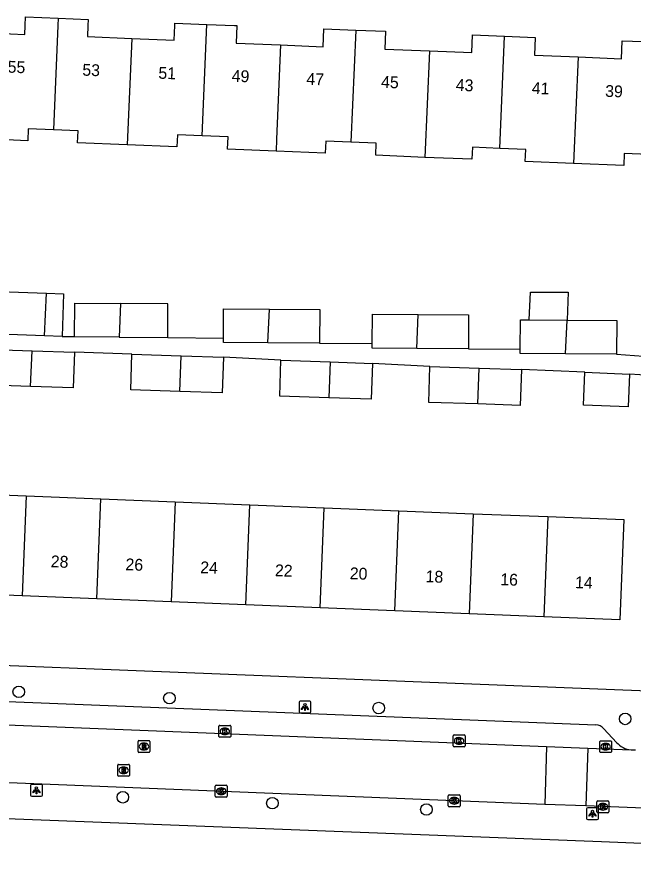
# Model space of a CAD drawing. Extents: x 160732 to 162105, y 387428 to 388479.
# Drawn here: x 161302.4 to 161354.5, y 387679.8 to 387750.7 of the extents above; entities that cross this region are included whole.
import ezdxf

# ---------------------------------------------------------------- set-up
doc = ezdxf.new("R2010")
doc.units = 0
for name, color, linetype in [('IMGEO_Boom', 7, 'Continuous'), ('IMGEO_Kolk', 7, 'Continuous'), ('IMGEO_Lichtpunt', 7, 'Continuous'), ('IMGEO_Pand', 7, 'Continuous'), ('IMGEO_Pand_nummerreeks', 7, 'Continuous'), ('IMGEO_Rijbaan_lokaal_open', 7, 'Continuous'), ('IMGEO_Rioolput', 7, 'Continuous'), ('IMGEO_Voetpad_open', 7, 'Continuous')]:
    doc.layers.add(name, color=color, linetype=linetype)

msp = doc.modelspace()

# ---------------------------------------------------------------- linework, layer by layer
at = {"layer": 'IMGEO_Boom'}
for centre in [(161302.578, 387693.682), (161315.307, 387693.147), (161332.988, 387692.309), (161353.808, 387691.392), (161311.372, 387684.77), (161324.005, 387684.269), (161337.016, 387683.733)]:
    msp.add_circle(centre, 0.489, dxfattribs=at)
at = {"layer": 'IMGEO_Kolk'}
for p, q in [((161319.488, 387689.917), (161319.488, 387690.769)), ((161319.563, 387690.843), (161320.415, 387690.843)), ((161319.976, 387690.623), (161320.001, 387690.623)), ((161320.489, 387690.769), (161320.489, 387689.917)), ((161320.415, 387689.843), (161319.563, 387689.843)), ((161319.999, 387690.063), (161319.974, 387690.063)), ((161339.277, 387689.109), (161339.277, 387689.961)), ((161339.352, 387690.035), (161340.204, 387690.035)), ((161339.765, 387689.815), (161339.79, 387689.815)), ((161340.278, 387689.961), (161340.278, 387689.109)), ((161340.204, 387689.035), (161339.352, 387689.035)), ((161339.788, 387689.255), (161339.763, 387689.255)), ((161351.658, 387688.619), (161351.658, 387689.471)), ((161351.733, 387689.545), (161352.585, 387689.545)), ((161352.146, 387689.325), (161352.171, 387689.325)), ((161352.659, 387689.471), (161352.659, 387688.619)), ((161352.585, 387688.545), (161351.733, 387688.545)), ((161352.169, 387688.765), (161352.144, 387688.765)), ((161319.182, 387684.851), (161319.182, 387685.703)), ((161319.257, 387685.777), (161320.109, 387685.777)), ((161319.67, 387685.557), (161319.695, 387685.557)), ((161320.183, 387685.703), (161320.183, 387684.851)), ((161320.109, 387684.777), (161319.257, 387684.777)), ((161319.693, 387684.997), (161319.668, 387684.997)), ((161338.866, 387684.045), (161338.866, 387684.897)), ((161338.941, 387684.971), (161339.793, 387684.971)), ((161339.354, 387684.751), (161339.379, 387684.751)), ((161339.867, 387684.897), (161339.867, 387684.045)), ((161339.377, 387684.191), (161339.352, 387684.191)), ((161351.426, 387683.54), (161351.426, 387684.392)), ((161351.501, 387684.466), (161352.353, 387684.466)), ((161351.914, 387684.246), (161351.939, 387684.246)), ((161352.427, 387684.392), (161352.427, 387683.54)), ((161339.793, 387683.971), (161338.941, 387683.971)), ((161352.353, 387683.466), (161351.501, 387683.466)), ((161351.937, 387683.686), (161351.912, 387683.686))]:
    msp.add_line(p, q, dxfattribs=at)
for points in [[(161319.488, 387689.917), (161319.488, 387690.769)], [(161319.563, 387690.843), (161320.415, 387690.843)], [(161319.809, 387690.543), (161319.932, 387690.543), (161319.932, 387690.392), (161320.062, 387690.543), (161320.226, 387690.543), (161320.08, 387690.392), (161320.233, 387690.143), (161320.081, 387690.143), (161319.996, 387690.307), (161319.932, 387690.24), (161319.932, 387690.143), (161319.809, 387690.143), (161319.809, 387690.543)], [(161320.489, 387690.769), (161320.489, 387689.917)], [(161320.415, 387689.843), (161319.563, 387689.843)], [(161339.277, 387689.109), (161339.277, 387689.961)], [(161339.352, 387690.035), (161340.204, 387690.035)], [(161339.598, 387689.735), (161339.721, 387689.735), (161339.721, 387689.584), (161339.851, 387689.735), (161340.015, 387689.735), (161339.869, 387689.584), (161340.022, 387689.335), (161339.87, 387689.335), (161339.785, 387689.499), (161339.721, 387689.432), (161339.721, 387689.335), (161339.598, 387689.335), (161339.598, 387689.735)], [(161340.278, 387689.961), (161340.278, 387689.109)], [(161340.204, 387689.035), (161339.352, 387689.035)], [(161351.658, 387688.619), (161351.658, 387689.471)], [(161351.733, 387689.545), (161352.585, 387689.545)], [(161351.979, 387689.245), (161352.102, 387689.245), (161352.102, 387689.094), (161352.232, 387689.245), (161352.396, 387689.245), (161352.25, 387689.094), (161352.403, 387688.845), (161352.251, 387688.845), (161352.166, 387689.009), (161352.102, 387688.942), (161352.102, 387688.845), (161351.979, 387688.845), (161351.979, 387689.245)], [(161352.659, 387689.471), (161352.659, 387688.619)], [(161352.585, 387688.545), (161351.733, 387688.545)], [(161319.182, 387684.851), (161319.182, 387685.703)], [(161319.257, 387685.777), (161320.109, 387685.777)], [(161319.503, 387685.477), (161319.626, 387685.477), (161319.626, 387685.326), (161319.756, 387685.477), (161319.92, 387685.477), (161319.774, 387685.326), (161319.927, 387685.077), (161319.775, 387685.077), (161319.69, 387685.241), (161319.626, 387685.174), (161319.626, 387685.077), (161319.503, 387685.077), (161319.503, 387685.477)], [(161320.183, 387685.703), (161320.183, 387684.851)], [(161320.109, 387684.777), (161319.257, 387684.777)], [(161338.866, 387684.045), (161338.866, 387684.897)], [(161338.941, 387684.971), (161339.793, 387684.971)], [(161339.867, 387684.897), (161339.867, 387684.045)], [(161339.187, 387684.671), (161339.31, 387684.671), (161339.31, 387684.52), (161339.44, 387684.671), (161339.604, 387684.671), (161339.458, 387684.52), (161339.611, 387684.271), (161339.459, 387684.271), (161339.374, 387684.435), (161339.31, 387684.368), (161339.31, 387684.271), (161339.187, 387684.271), (161339.187, 387684.671)], [(161351.426, 387683.54), (161351.426, 387684.392)], [(161351.501, 387684.466), (161352.353, 387684.466)], [(161351.747, 387684.166), (161351.87, 387684.166), (161351.87, 387684.015), (161352, 387684.166), (161352.164, 387684.166), (161352.018, 387684.015), (161352.171, 387683.766), (161352.019, 387683.766), (161351.934, 387683.93), (161351.87, 387683.863), (161351.87, 387683.766), (161351.747, 387683.766), (161351.747, 387684.166)], [(161352.427, 387684.392), (161352.427, 387683.54)], [(161339.793, 387683.971), (161338.941, 387683.971)], [(161352.353, 387683.466), (161351.501, 387683.466)]]:
    msp.add_lwpolyline(points, dxfattribs=at)
for centre, start, end in [((161319.565, 387690.767), 91.55205, 178.44795), ((161319.565, 387690.767), 91.55205, 178.44795), ((161320.413, 387690.767), 1.55205, 88.44795), ((161320.413, 387690.767), 1.55205, 88.44795), ((161319.565, 387689.919), 181.55205, 268.44795), ((161319.565, 387689.919), 181.55205, 268.44795), ((161320.413, 387689.919), 271.55205, 358.44795), ((161320.413, 387689.919), 271.55205, 358.44795), ((161339.354, 387689.959), 91.55205, 178.44795), ((161339.354, 387689.959), 91.55205, 178.44795), ((161340.202, 387689.959), 1.55205, 88.44795), ((161340.202, 387689.959), 1.55205, 88.44795), ((161339.354, 387689.111), 181.55205, 268.44795), ((161339.354, 387689.111), 181.55205, 268.44795), ((161340.202, 387689.111), 271.55205, 358.44795), ((161340.202, 387689.111), 271.55205, 358.44795), ((161351.735, 387689.469), 91.55205, 178.44795), ((161351.735, 387689.469), 91.55205, 178.44795), ((161352.583, 387689.469), 1.55205, 88.44795), ((161352.583, 387689.469), 1.55205, 88.44795), ((161351.735, 387688.621), 181.55205, 268.44795), ((161351.735, 387688.621), 181.55205, 268.44795), ((161352.583, 387688.621), 271.55205, 358.44795), ((161352.583, 387688.621), 271.55205, 358.44795), ((161319.259, 387685.701), 91.55205, 178.44795), ((161319.259, 387685.701), 91.55205, 178.44795), ((161320.107, 387685.701), 1.55205, 88.44795), ((161320.107, 387685.701), 1.55205, 88.44795), ((161319.259, 387684.853), 181.55205, 268.44795), ((161319.259, 387684.853), 181.55205, 268.44795), ((161320.107, 387684.853), 271.55205, 358.44795), ((161320.107, 387684.853), 271.55205, 358.44795), ((161338.943, 387684.895), 91.55205, 178.44795), ((161338.943, 387684.895), 91.55205, 178.44795), ((161339.791, 387684.895), 1.55205, 88.44795), ((161339.791, 387684.895), 1.55205, 88.44795), ((161338.943, 387684.047), 181.55205, 268.44795), ((161338.943, 387684.047), 181.55205, 268.44795), ((161339.791, 387684.047), 271.55205, 358.44795), ((161339.791, 387684.047), 271.55205, 358.44795), ((161351.503, 387684.39), 91.55205, 178.44795), ((161351.503, 387684.39), 91.55205, 178.44795), ((161352.351, 387684.39), 1.55205, 88.44795), ((161352.351, 387684.39), 1.55205, 88.44795), ((161351.503, 387683.542), 181.55205, 268.44795), ((161351.503, 387683.542), 181.55205, 268.44795), ((161352.351, 387683.542), 271.55205, 358.44795), ((161352.351, 387683.542), 271.55205, 358.44795)]:
    msp.add_arc(centre, 0.0765, start, end, dxfattribs=at)
for centre, major_axis, ratio, start_param, end_param in [((161319.975, 387690.343), (-0.387, 0.002), 0.722429, 4.712389, 7.853982), ((161320, 387690.343), (-0.39, 0.002), 0.717154, 1.570796, 4.712389), ((161339.764, 387689.535), (-0.387, 0.002), 0.722429, 4.712389, 7.853982), ((161339.789, 387689.535), (-0.39, 0.002), 0.717154, 1.570796, 4.712389), ((161352.145, 387689.045), (-0.387, 0.002), 0.722429, 4.712389, 7.853982), ((161352.17, 387689.045), (-0.39, 0.002), 0.717154, 1.570796, 4.712389), ((161319.669, 387685.277), (-0.387, 0.002), 0.722429, 4.712389, 7.853982), ((161319.694, 387685.277), (-0.39, 0.002), 0.717154, 1.570796, 4.712389), ((161339.353, 387684.471), (-0.387, 0.002), 0.722429, 4.712389, 7.853982), ((161339.378, 387684.471), (-0.39, 0.002), 0.717154, 1.570796, 4.712389), ((161351.913, 387683.966), (-0.387, 0.002), 0.722429, 4.712389, 7.853982), ((161351.938, 387683.966), (-0.39, 0.002), 0.717154, 1.570796, 4.712389)]:
    msp.add_ellipse(centre, major_axis=major_axis, ratio=ratio, start_param=start_param, end_param=end_param, dxfattribs=at)
at = {"layer": 'IMGEO_Lichtpunt'}
for p, q in [((161326.256, 387692.799), (161326.256, 387691.992)), ((161326.256, 387692.799), (161326.256, 387691.992)), ((161327.158, 387692.894), (161326.35, 387692.894)), ((161327.158, 387692.894), (161326.35, 387692.894)), ((161327.252, 387691.992), (161327.252, 387692.799)), ((161327.252, 387691.992), (161327.252, 387692.799)), ((161326.35, 387691.898), (161327.158, 387691.898)), ((161326.35, 387691.898), (161327.158, 387691.898)), ((161303.574, 387685.765), (161303.574, 387684.958)), ((161303.574, 387685.765), (161303.574, 387684.958)), ((161304.476, 387685.86), (161303.668, 387685.86)), ((161304.476, 387685.86), (161303.668, 387685.86)), ((161304.57, 387684.958), (161304.57, 387685.765)), ((161304.57, 387684.958), (161304.57, 387685.765)), ((161303.668, 387684.864), (161304.476, 387684.864)), ((161303.668, 387684.864), (161304.476, 387684.864)), ((161350.548, 387683.785), (161350.548, 387682.978)), ((161350.548, 387683.785), (161350.548, 387682.978)), ((161351.45, 387683.88), (161350.642, 387683.88)), ((161351.45, 387683.88), (161350.642, 387683.88)), ((161351.544, 387682.978), (161351.544, 387683.785)), ((161351.544, 387682.978), (161351.544, 387683.785)), ((161350.642, 387682.884), (161351.45, 387682.884)), ((161350.642, 387682.884), (161351.45, 387682.884))]:
    msp.add_line(p, q, dxfattribs=at)
for points in [[(161326.63, 387692.463), (161326.669, 387692.435), (161326.481, 387692.173), (161326.443, 387692.2), (161326.63, 387692.463)], [(161326.732, 387692.415), (161326.779, 387692.415), (161326.779, 387692.093), (161326.732, 387692.093), (161326.732, 387692.415)], [(161326.842, 387692.435), (161326.88, 387692.462), (161327.067, 387692.2), (161327.028, 387692.172), (161326.842, 387692.435)], [(161303.948, 387685.429), (161303.987, 387685.401), (161303.799, 387685.139), (161303.761, 387685.166), (161303.948, 387685.429)], [(161304.16, 387685.401), (161304.198, 387685.428), (161304.385, 387685.166), (161304.346, 387685.138), (161304.16, 387685.401)], [(161304.05, 387685.381), (161304.097, 387685.381), (161304.097, 387685.059), (161304.05, 387685.059), (161304.05, 387685.381)], [(161350.922, 387683.449), (161350.961, 387683.421), (161350.773, 387683.159), (161350.735, 387683.186), (161350.922, 387683.449)], [(161351.024, 387683.401), (161351.071, 387683.401), (161351.071, 387683.079), (161351.024, 387683.079), (161351.024, 387683.401)], [(161351.134, 387683.421), (161351.172, 387683.448), (161351.359, 387683.186), (161351.32, 387683.158), (161351.134, 387683.421)]]:
    msp.add_lwpolyline(points, dxfattribs=at)
for centre in [(161326.755, 387692.597), (161304.073, 387685.563), (161351.047, 387683.583)]:
    msp.add_circle(centre, 0.0994, dxfattribs=at)
for centre, start, end in [((161326.35, 387692.799), 90, 180), ((161326.35, 387692.799), 90, 180), ((161327.158, 387692.799), 0, 90), ((161327.158, 387692.799), 0, 90), ((161326.35, 387691.992), 180, 270), ((161326.35, 387691.992), 180, 270), ((161327.158, 387691.992), 270, 0), ((161327.158, 387691.992), 270, 360), ((161303.668, 387685.765), 90, 180), ((161303.668, 387685.765), 90, 180), ((161304.476, 387685.765), 0, 90), ((161304.476, 387685.765), 0, 90), ((161303.668, 387684.958), 180, 270), ((161303.668, 387684.958), 180, 270), ((161304.476, 387684.958), 270, 0), ((161304.476, 387684.958), 270, 360), ((161350.642, 387683.785), 90, 180), ((161350.642, 387683.785), 90, 180), ((161351.45, 387683.785), 0, 90), ((161351.45, 387683.785), 0, 90), ((161350.642, 387682.978), 180, 270), ((161350.642, 387682.978), 180, 270), ((161351.45, 387682.978), 270, 0), ((161351.45, 387682.978), 270, 360)]:
    msp.add_arc(centre, 0.0946, start, end, dxfattribs=at)
at = {"layer": 'IMGEO_Pand'}
for points in [[(161299.428, 387749.397), (161303.095, 387749.244), (161303.126, 387750), (161303.157, 387750.737), (161305.899, 387750.622)], [(161305.899, 387750.622), (161305.873, 387750), (161305.5, 387741.173)], [(161305.899, 387750.622), (161308.434, 387750.516), (161308.413, 387750), (161308.374, 387749.06), (161312.123, 387748.903)], [(161312.123, 387748.903), (161315.712, 387748.753), (161315.764, 387750), (161315.773, 387750.211), (161318.47, 387750.098)], [(161318.071, 387740.67), (161318.47, 387750.098)], [(161318.47, 387750.098), (161320.814, 387750), (161321.005, 387749.992), (161320.943, 387748.514), (161324.692, 387748.357)], [(161324.692, 387748.357), (161328.295, 387748.207), (161328.358, 387749.729), (161331.042, 387749.617)], [(161331.042, 387749.617), (161330.642, 387740.144)], [(161331.042, 387749.617), (161333.571, 387749.512), (161333.508, 387748.014), (161337.264, 387747.857)], [(161312.123, 387748.903), (161311.743, 387739.908)], [(161337.264, 387747.857), (161340.856, 387747.707), (161340.918, 387749.209), (161343.612, 387749.097)], [(161343.212, 387739.617), (161343.612, 387749.097)], [(161343.612, 387749.097), (161346.196, 387748.989), (161346.134, 387747.504), (161349.835, 387747.35)], [(161349.835, 387747.35), (161353.491, 387747.197), (161353.554, 387748.718), (161356.184, 387748.608)], [(161324.692, 387748.357), (161324.357, 387740.407), (161324.314, 387739.382)], [(161337.264, 387747.857), (161336.883, 387738.857)], [(161349.835, 387747.35), (161349.454, 387738.332)], [(161305.5, 387741.173), (161303.374, 387741.258), (161303.332, 387740.259), (161299.054, 387740.438)], [(161311.743, 387739.908), (161307.551, 387740.083), (161307.593, 387741.09), (161305.5, 387741.173)], [(161318.071, 387740.67), (161315.981, 387740.758), (161315.939, 387739.732), (161311.743, 387739.908)], [(161324.314, 387739.382), (161320.223, 387739.553), (161320.266, 387740.578), (161318.071, 387740.67)], [(161330.642, 387740.144), (161328.516, 387740.233), (161328.473, 387739.209), (161324.314, 387739.382)], [(161336.883, 387738.857), (161332.736, 387739.031), (161332.779, 387740.054), (161330.642, 387740.144)], [(161343.212, 387739.617), (161340.907, 387739.714), (161340.864, 387738.69), (161336.883, 387738.857)], [(161349.454, 387738.332), (161345.359, 387738.503), (161345.402, 387739.526), (161343.212, 387739.617)], [(161355.782, 387739.091), (161353.73, 387739.177), (161353.687, 387738.155), (161349.454, 387738.332)], [(161304.766, 387723.775), (161297.875, 387724.013), (161297.999, 387727.623), (161298.611, 387727.602)], [(161298.611, 387727.602), (161304.918, 387727.384)], [(161304.766, 387723.775), (161304.918, 387727.384)], [(161304.918, 387727.384), (161306.361, 387727.334), (161306.237, 387723.725)], [(161345.705, 387725.124), (161345.805, 387727.473), (161348.995, 387727.451), (161348.895, 387725.101)], [(161307.292, 387723.717), (161307.313, 387726.528), (161311.177, 387726.501)], [(161311.177, 387726.501), (161311.056, 387723.646)], [(161315.159, 387723.617), (161315.181, 387726.473), (161311.177, 387726.501)], [(161319.866, 387723.582), (161319.884, 387726.056), (161323.752, 387726.028)], [(161323.631, 387723.173), (161323.752, 387726.028)], [(161323.752, 387726.028), (161328.015, 387725.998), (161327.994, 387723.143)], [(161332.435, 387723.11), (161332.453, 387725.59), (161336.32, 387725.563)], [(161336.199, 387722.708), (161336.32, 387725.563)], [(161336.32, 387725.563), (161340.584, 387725.533), (161340.563, 387722.677)], [(161344.947, 387722.646), (161344.964, 387725.129), (161345.705, 387725.124)], [(161345.705, 387725.124), (161348.895, 387725.101)], [(161348.774, 387722.246), (161348.895, 387725.101)], [(161348.895, 387725.101), (161353.095, 387725.071), (161353.075, 387722.215)], [(161306.237, 387723.725), (161304.766, 387723.775)], [(161311.056, 387723.646), (161307.292, 387723.673), (161307.292, 387723.717)], [(161311.056, 387723.646), (161315.159, 387723.617)], [(161323.631, 387723.173), (161319.863, 387723.2), (161319.866, 387723.582)], [(161327.994, 387723.143), (161323.631, 387723.173)], [(161336.199, 387722.708), (161332.432, 387722.735), (161332.435, 387723.11)], [(161303.582, 387719.489), (161299.444, 387719.628), (161299.545, 387722.651)], [(161299.545, 387722.651), (161303.702, 387722.511)], [(161303.582, 387719.489), (161303.702, 387722.511)], [(161307.273, 387722.391), (161307.171, 387719.368), (161303.582, 387719.489)], [(161303.702, 387722.511), (161307.273, 387722.391)], [(161340.563, 387722.677), (161336.199, 387722.708)], [(161348.774, 387722.246), (161344.944, 387722.273), (161344.947, 387722.646)], [(161316.173, 387719.061), (161312.033, 387719.2), (161312.134, 387722.223)], [(161312.134, 387722.223), (161316.294, 387722.083)], [(161316.173, 387719.061), (161316.294, 387722.083)], [(161319.862, 387721.963), (161319.76, 387718.94), (161316.173, 387719.061)], [(161316.294, 387722.083), (161319.862, 387721.963)], [(161328.762, 387718.54), (161324.622, 387718.679), (161324.723, 387721.703)], [(161324.723, 387721.703), (161328.883, 387721.563)], [(161353.075, 387722.215), (161348.774, 387722.246)], [(161328.883, 387721.563), (161328.762, 387718.54)], [(161332.451, 387721.443), (161332.349, 387718.42), (161328.762, 387718.54)], [(161328.883, 387721.563), (161332.451, 387721.443)], [(161341.35, 387718.009), (161337.211, 387718.148), (161337.312, 387721.171)], [(161337.312, 387721.171), (161341.47, 387721.032)], [(161341.35, 387718.009), (161341.47, 387721.032)], [(161345.04, 387720.912), (161344.938, 387717.889), (161341.35, 387718.009)], [(161341.47, 387721.032), (161345.04, 387720.912)], [(161354.176, 387720.544), (161354.059, 387717.756), (161350.282, 387717.915), (161350.399, 387720.703)], [(161350.399, 387720.703), (161354.176, 387720.544)], [(161296.917, 387710.496), (161303.212, 387710.245)], [(161303.212, 387710.245), (161302.874, 387701.79)], [(161303.212, 387710.245), (161309.506, 387709.994)], [(161309.168, 387701.539), (161309.506, 387709.994)], [(161309.506, 387709.994), (161315.801, 387709.743)], [(161315.801, 387709.743), (161315.463, 387701.288)], [(161315.801, 387709.743), (161322.096, 387709.492)], [(161321.758, 387701.036), (161322.096, 387709.492)], [(161322.096, 387709.492), (161328.39, 387709.241)], [(161328.052, 387700.785), (161328.39, 387709.241)], [(161328.39, 387709.241), (161334.685, 387708.99)], [(161334.347, 387700.534), (161334.685, 387708.99)], [(161334.685, 387708.99), (161340.979, 387708.739)], [(161340.979, 387708.739), (161340.641, 387700.283)], [(161340.979, 387708.739), (161347.274, 387708.488)], [(161347.274, 387708.488), (161346.936, 387700.032)], [(161347.274, 387708.488), (161353.688, 387708.232), (161353.35, 387699.776), (161346.936, 387700.032)], [(161302.874, 387701.79), (161296.579, 387702.041)], [(161309.168, 387701.539), (161302.874, 387701.79)], [(161315.463, 387701.288), (161309.168, 387701.539)], [(161321.758, 387701.036), (161315.463, 387701.288)], [(161328.052, 387700.785), (161321.758, 387701.036)], [(161334.347, 387700.534), (161328.052, 387700.785)], [(161340.641, 387700.283), (161334.347, 387700.534)], [(161346.936, 387700.032), (161340.641, 387700.283)]]:
    msp.add_lwpolyline(points, dxfattribs=at)
at = {"layer": 'IMGEO_Rijbaan_lokaal_open'}
for points in [[(161275.618, 387691.924), (161347.168, 387689.072)], [(161347.168, 387689.072), (161347.031, 387684.145)], [(161347.168, 387689.072), (161350.65, 387688.927)], [(161350.65, 387688.927), (161350.489, 387684.034)], [(161350.65, 387688.927), (161354.304, 387688.782)], [(161354.304, 387688.782), (161354.474, 387688.775), (161354.667, 387688.785)], [(161347.031, 387684.145), (161305.921, 387685.824), (161286.329, 387686.613), (161275.404, 387687.021)], [(161350.489, 387684.034), (161347.031, 387684.145)], [(161410.519, 387681.624), (161350.489, 387684.034)]]:
    msp.add_lwpolyline(points, dxfattribs=at)
at = {"layer": 'IMGEO_Rioolput'}
for p, q in [((161312.655, 387688.632), (161312.655, 387689.484)), ((161312.73, 387689.558), (161313.582, 387689.558)), ((161313.143, 387689.338), (161313.168, 387689.338)), ((161313.656, 387689.484), (161313.656, 387688.632)), ((161313.582, 387688.558), (161312.73, 387688.558)), ((161313.166, 387688.778), (161313.141, 387688.778)), ((161311.009, 387687.546), (161311.861, 387687.546)), ((161310.934, 387686.62), (161310.934, 387687.472)), ((161311.422, 387687.326), (161311.447, 387687.326)), ((161311.935, 387687.472), (161311.935, 387686.62)), ((161311.861, 387686.546), (161311.009, 387686.546)), ((161311.445, 387686.766), (161311.42, 387686.766))]:
    msp.add_line(p, q, dxfattribs=at)
for points in [[(161312.655, 387688.632), (161312.655, 387689.484)], [(161312.73, 387689.558), (161313.582, 387689.558)], [(161313.244, 387689.256), (161312.992, 387689.258), (161312.992, 387688.858)], [(161312.992, 387688.858), (161313.116, 387688.858), (161313.116, 387689.02), (161313.127, 387689.02)], [(161313.17, 387689.177), (161313.116, 387689.177), (161313.116, 387689.096)], [(161313.116, 387689.096), (161313.168, 387689.096)], [(161313.174, 387688.991), (161313.245, 387688.858), (161313.385, 387688.858), (161313.32, 387688.984)], [(161313.656, 387689.484), (161313.656, 387688.632)], [(161313.582, 387688.558), (161312.73, 387688.558)], [(161311.009, 387687.546), (161311.861, 387687.546)], [(161310.934, 387686.62), (161310.934, 387687.472)], [(161311.523, 387687.244), (161311.271, 387687.246), (161311.271, 387686.846)], [(161311.271, 387686.846), (161311.395, 387686.846), (161311.395, 387687.008), (161311.406, 387687.008)], [(161311.449, 387687.165), (161311.395, 387687.165), (161311.395, 387687.084)], [(161311.395, 387687.084), (161311.447, 387687.084)], [(161311.453, 387686.979), (161311.524, 387686.846), (161311.664, 387686.846), (161311.599, 387686.972)], [(161311.935, 387687.472), (161311.935, 387686.62)], [(161311.861, 387686.546), (161311.009, 387686.546)]]:
    msp.add_lwpolyline(points, dxfattribs=at)
for centre, radius, start, end in [((161312.732, 387689.482), 0.0765, 91.55205, 178.44795), ((161312.732, 387689.482), 0.0765, 91.55205, 178.44795), ((161313.126, 387688.967), 0.0533, 26.02933, 88.69889), ((161313.152, 387689.285), 0.19, 274.7715, 282.96867), ((161313.176, 387689.081), 0.0964, 77.00612, 93.18647), ((161313.19, 387689.138), 0.0378, 276.66336, 79.67722), ((161313.243, 387689.146), 0.109, 350.36119, 89.41601), ((161313.241, 387689.146), 0.112, 277.58423, 350.98172), ((161313.225, 387688.931), 0.108, 29.51342, 73.79051), ((161313.58, 387689.482), 0.0765, 1.55205, 88.44795), ((161313.58, 387689.482), 0.0765, 1.55205, 88.44795), ((161312.732, 387688.634), 0.0765, 181.55205, 268.44795), ((161312.732, 387688.634), 0.0765, 181.55205, 268.44795), ((161313.58, 387688.634), 0.0765, 271.55205, 358.44795), ((161313.58, 387688.634), 0.0765, 271.55205, 358.44795), ((161311.011, 387687.47), 0.0765, 91.55205, 178.44795), ((161311.011, 387687.47), 0.0765, 91.55205, 178.44795), ((161311.859, 387687.47), 0.0765, 1.55205, 88.44795), ((161311.859, 387687.47), 0.0765, 1.55205, 88.44795), ((161311.405, 387686.955), 0.0533, 26.02933, 88.69889), ((161311.431, 387687.273), 0.19, 274.7715, 282.96867), ((161311.455, 387687.069), 0.0964, 77.00612, 93.18647), ((161311.469, 387687.126), 0.0378, 276.66336, 79.67722), ((161311.522, 387687.134), 0.109, 350.36119, 89.41601), ((161311.52, 387687.134), 0.112, 277.58423, 350.98172), ((161311.504, 387686.919), 0.108, 29.51342, 73.79051), ((161311.011, 387686.622), 0.0765, 181.55205, 268.44795), ((161311.011, 387686.622), 0.0765, 181.55205, 268.44795), ((161311.859, 387686.622), 0.0765, 271.55205, 358.44795), ((161311.859, 387686.622), 0.0765, 271.55205, 358.44795)]:
    msp.add_arc(centre, radius, start, end, dxfattribs=at)
for centre, major_axis, ratio, start_param, end_param in [((161313.142, 387689.058), (-0.387, 0.002), 0.722429, 4.712389, 7.853982), ((161313.167, 387689.058), (-0.39, 0.002), 0.717154, 1.570796, 4.712389), ((161311.421, 387687.046), (-0.387, 0.002), 0.722429, 4.712389, 7.853982), ((161311.446, 387687.046), (-0.39, 0.002), 0.717154, 1.570796, 4.712389)]:
    msp.add_ellipse(centre, major_axis=major_axis, ratio=ratio, start_param=start_param, end_param=end_param, dxfattribs=at)
at = {"layer": 'IMGEO_Voetpad_open'}
for points in [[(161306.237, 387723.725), (161307.292, 387723.717)], [(161315.159, 387723.617), (161319.866, 387723.582)], [(161327.994, 387723.143), (161332.435, 387723.11)], [(161312.134, 387722.223), (161307.273, 387722.391)], [(161340.563, 387722.677), (161344.947, 387722.646)], [(161324.723, 387721.703), (161319.862, 387721.963)], [(161353.075, 387722.215), (161356.864, 387721.95)], [(161337.312, 387721.171), (161332.451, 387721.443)], [(161350.399, 387720.703), (161345.04, 387720.912)], [(161356.8, 387720.356), (161354.176, 387720.544)], [(161276.319, 387696.913), (161355.737, 387693.76)], [(161278.871, 387693.776), (161351.318, 387690.889)], [(161352.016, 387690.563), (161353.082, 387689.409)], [(161399.745, 387678.868), (161399.754, 387679.017), (161351.796, 387680.997), (161298.599, 387683.061)]]:
    msp.add_lwpolyline(points, dxfattribs=at)
for centre, radius, start, end in [((161351.278, 387689.893), 0.997, 42.24502, 87.68525), ((161354.462, 387690.594), 1.819, 220.6551, 265.02079)]:
    msp.add_arc(centre, radius, start, end, dxfattribs=at)

# ---------------------------------------------------------------- texts
at = {"layer": 'IMGEO_Pand_nummerreeks'}
for s, rotation, p in [('55', 357.67952, (161301.624, 387746.024)), ('53', 357.67952, (161307.934, 387745.768)), ('51', 357.67952, (161314.357, 387745.508)), ('49', 357.67952, (161320.554, 387745.256)), ('47', 357.67952, (161326.864, 387745)), ('45', 357.67952, (161333.173, 387744.744)), ('43', 357.67952, (161339.483, 387744.488)), ('41', 357.67952, (161345.906, 387744.228)), ('39', 357.67952, (161352.103, 387743.976)), ('28', 357.7154, (161305.269, 387704.216)), ('26', 357.7154, (161311.58, 387703.964)), ('24', 357.7154, (161317.895, 387703.712)), ('22', 357.7154, (161324.206, 387703.46)), ('20', 357.7154, (161330.527, 387703.208)), ('18', 357.7154, (161336.932, 387702.952)), ('16', 357.7154, (161343.244, 387702.701)), ('14', 357.7154, (161349.558, 387702.449))]:
    msp.add_text(s, height=1, rotation=rotation, dxfattribs=at).set_placement(p)

doc.saveas('drawing.dxf')
